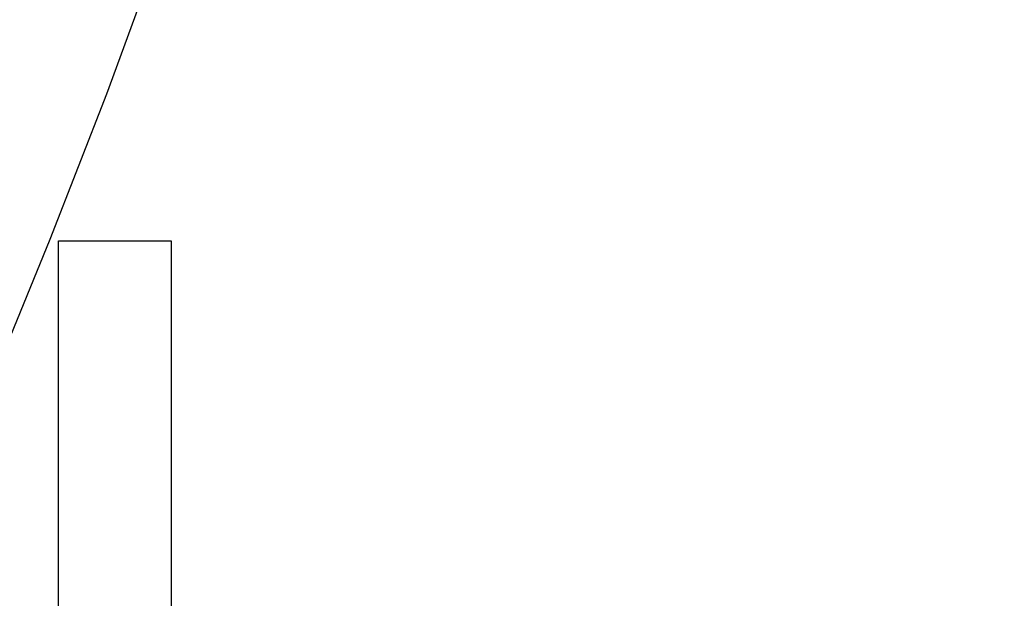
# Model space of a CAD drawing. Header units: millimetres. Extents: x 0 to 594, y 0 to 420.
# Tile 342 of 362: x 485.15 to 491.7, y 231.52 to 235.37. Entities that reach past the tile are written whole.
import ezdxf

# ---------------------------------------------------------------- set-up
doc = ezdxf.new("R2010")
doc.units = ezdxf.units.MM
doc.header["$LTSCALE"] = 32.67
doc.linetypes.add('PHANTOM', pattern=[0.8, 0.45, -0.05, 0.1, -0.05, 0.1, -0.05])
doc.layers.get('0').update_dxf_attribs({"linetype": 'CONTINUOUS'})
doc.layers.add('CRV', color=7, linetype='CONTINUOUS')
doc.layers.add('DRIV_DIM', color=7, linetype='CONTINUOUS')
doc.styles.get("Standard").update_dxf_attribs({"font": 'MS PGothic.ttf', "width": 0.8})
doc.dimstyles.new('DIMSTYLE_1', dxfattribs={"dimtxt": 3.8, "dimasz": 1.8, "dimexe": 0.18, "dimexo": 0.0625, "dimgap": 0.09, "dimtad": 1, "dimdec": 3, "dimlfac": 10, "dimdsep": 46, "dimtxsty": 'STANDARD', "dimblk": 'OPEN', "dimblk1": 'OPEN', "dimblk2": 'OPEN', "dimcen": 0.09, "dimadec": 0, "dimazin": 0, "dimtp": 0.001, "dimtm": 0.001, "dimtfac": 1, "dimtdec": 3, "dimtofl": 0, "dimtmove": 0, "dimatfit": 3, "dimldrblk": 'OPEN', "dimfxl": 1, "dimtolj": 1, "dimarcsym": 0})

# ---------------------------------------------------------------- blocks, each defined once
blk = doc.blocks.new('_OPEN')
at = {"color": 0, "linetype": 'ByBlock'}
for p, q in [((0, 0), (-1, 0.342)), ((-1, -0.342), (0, 0)), ((-1, 0), (0, 0))]:
    blk.add_line(p, q, dxfattribs=at)
blk = doc.blocks.new('*D5')
at = {"layer": 'DRIV_DIM', "color": 2, "linetype": 'Continuous'}
for p, q in [((401.5359, 261.8946), (471.8416, 261.8946)), ((469.8416, 261.8946), (469.8416, 244.8946)), ((469.8416, 227.8946), (469.8416, 244.8946)), ((502.7035, 227.8946), (467.8416, 227.8946))]:
    blk.add_line(p, q, dxfattribs=at)
at = {"layer": 'DRIV_DIM', "color": 2, "linetype": 'Continuous', "xscale": 1.8, "yscale": 1.8, "zscale": 1.8}
for p, rotation in [((469.8416, 261.8946), 90), ((469.8416, 227.8946), 270)]:
    blk.add_blockref('_OPEN', p, dxfattribs=dict(at, rotation=rotation))
at = {"layer": 'DRIV_DIM', "color": 2, "linetype": 'Continuous', "width": 0.8}
blk.add_text('340', height=3.8, rotation=90, dxfattribs=at).set_placement((468.8916, 240.1866))
blk = doc.blocks.new('*D46')
at = {"layer": 'DRIV_DIM', "color": 2, "linetype": 'Continuous'}
for p, q in [((409.0059, 250.2446), (463.7935, 250.2446)), ((461.7935, 250.2446), (461.7935, 239.0696)), ((461.7935, 227.8946), (461.7935, 239.0696)), ((502.7035, 227.8946), (459.7935, 227.8946))]:
    blk.add_line(p, q, dxfattribs=at)
at = {"layer": 'DRIV_DIM', "color": 2, "linetype": 'Continuous', "xscale": 1.8, "yscale": 1.8, "zscale": 1.8}
for p, rotation in [((461.7935, 250.2446), 90), ((461.7935, 227.8946), 270)]:
    blk.add_blockref('_OPEN', p, dxfattribs=dict(at, rotation=rotation))
at = {"layer": 'DRIV_DIM', "color": 2, "linetype": 'Continuous', "width": 0.8}
blk.add_text('223.5', height=3.8, rotation=90, dxfattribs=at).set_placement((460.8435, 230.7997))

msp = doc.modelspace()

# ---------------------------------------------------------------- linework, layer by layer
at = {"layer": 'CRV', "color": 8, "linetype": 'PHANTOM'}
for p, q in [((485.40593, 233.89461), (486.15593, 233.89461)), ((485.40593, 227.89461), (485.40593, 233.89461)), ((486.15593, 233.89461), (486.15593, 228.66057))]:
    msp.add_line(p, q, dxfattribs=at)
for centre, radius, start, end in [((388.90593, 261.89461), 108.95281, 350, 240), ((388.90593, 261.89461), 100.95281, 350, 240), ((436.1767, 253.5595), 52.95281, 212.114473, 140.830737), ((436.1767, 253.5595), 60.95281, 229.8881679, 350)]:
    msp.add_arc(centre, radius, start, end, dxfattribs=at)

# ---------------------------------------------------------------- dimensions: what is measured, and where the dimension line sits
at = {"layer": 'DRIV_DIM', "color": 2, "linetype": 'Continuous'}
for base, p2, picture, middle in [((469.84163, 261.89461), (401.5359, 261.89461), '*D5', (466.99163, 244.74658)), ((461.79352, 250.24461), (409.00593, 250.24461), '*D46', (458.94352, 238.3997))]:
    dim = msp.add_linear_dim(base=base, p1=(502.70349, 227.89461), p2=p2, angle=90, dimstyle='DIMSTYLE_1', dxfattribs=at)
    dim.commit()
    dim.dimension.update_dxf_attribs({"geometry": picture, "text_midpoint": middle, "dimtype": 160})

doc.saveas('drawing.dxf')
